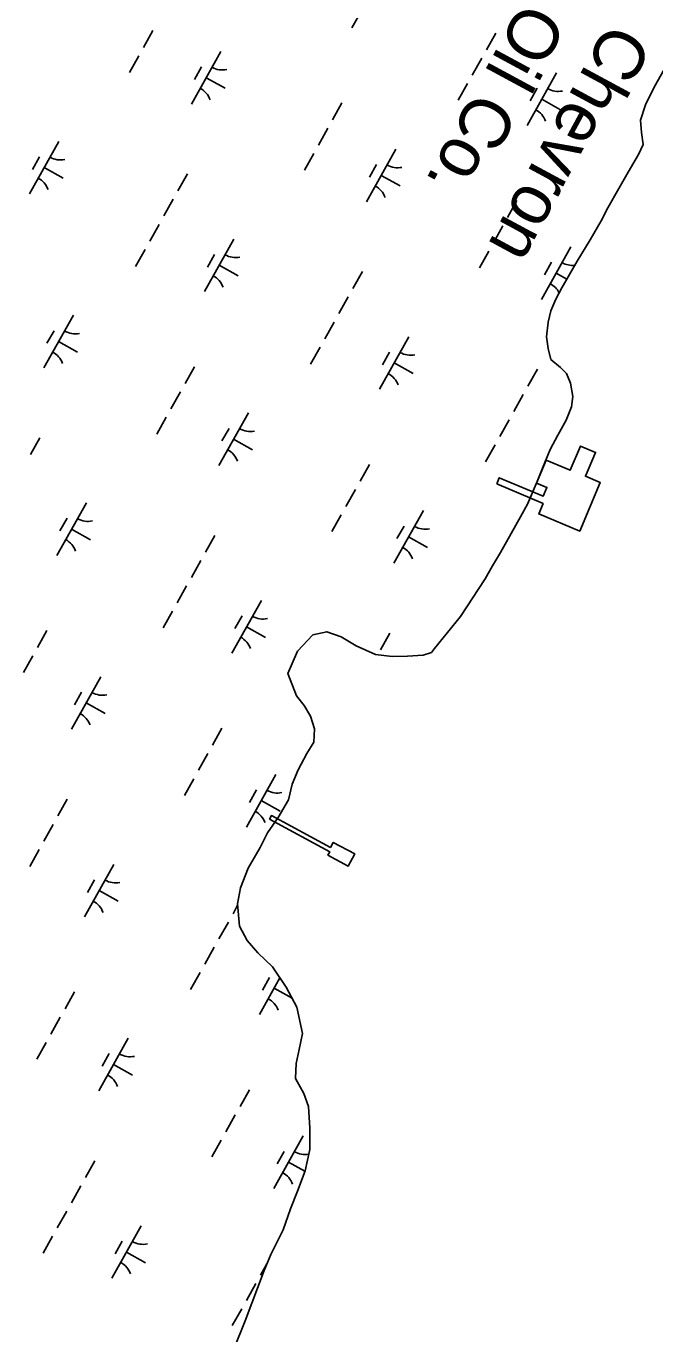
# Model space of a CAD drawing. Extents: x 3923531 to 3943530, y 207391 to 229799.
# Drawn here: x 3936304 to 3936825, y 216759 to 217845 of the extents above; entities that cross this region are included whole.
import ezdxf

# ---------------------------------------------------------------- set-up
doc = ezdxf.new("R2010")
doc.units = 0
for name, color, linetype in [('V-BLDG-IDEN', 7, 'Continuous'), ('V-CHAN-DOCK', 7, 'Continuous'), ('V-TOPO-SHOR', 7, 'Continuous'), ('V-WETL-SWMP', 7, 'Continuous')]:
    doc.layers.add(name, color=color, linetype=linetype)

msp = doc.modelspace()

# ---------------------------------------------------------------- linework, layer by layer
at = {"layer": 'V-CHAN-DOCK'}
for points in [[(3936694.1, 217465), (3936732.5, 217448.7), (3936728.9, 217440.2), (3936762.9, 217425.9), (3936780, 217466.2), (3936767.7, 217471.4), (3936776.1, 217491.2), (3936763.6, 217496.5), (3936755.1, 217476.4), (3936735.2, 217484.8), (3936727.1, 217465.8), (3936735.7, 217462.2), (3936732.6, 217454.8), (3936696.2, 217470.1)], [(3936505.5, 217186.6), (3936555.5, 217159.6), (3936554, 217156.8), (3936570.9, 217147.7), (3936576.3, 217157.7), (3936558.4, 217167.3), (3936556.1, 217163.1), (3936507.1, 217189.6)]]:
    msp.add_lwpolyline(points, close=True, dxfattribs=at)
at = {"layer": 'V-TOPO-SHOR'}
for points in [[(3936833.3, 217809.9), (3936824.8, 217794.6), (3936817.4, 217779.9), (3936813.3, 217767), (3936814.2, 217757), (3936815.5, 217746.9), (3936811.8, 217738.5), (3936803.1, 217723.9), (3936795.4, 217710.4), (3936786.4, 217694.3), (3936780.6, 217683.6), (3936771.6, 217667.8), (3936760.9, 217650.1), (3936748.1, 217627.9), (3936743, 217618.6), (3936739.1, 217608.7), (3936736.8, 217599.4), (3936735.5, 217587.2), (3936736.8, 217577.4), (3936739.1, 217568.4), (3936747, 217561.6), (3936751.9, 217556.7), (3936755.2, 217548.7), (3936757.3, 217537.7), (3936756, 217529.2)], [(3936756, 217529.2), (3936751.7, 217518.1), (3936744.8, 217505.4), (3936738.3, 217493.7), (3936732, 217478.2), (3936727.5, 217467.1), (3936719.7, 217448.2), (3936713.8, 217437.7), (3936706.1, 217424), (3936697.2, 217408), (3936690.7, 217396.9), (3936684.6, 217386.2), (3936664.1, 217354.9), (3936642.5, 217328.4), (3936639.9, 217325), (3936633.1, 217322.7), (3936620.1, 217322.1), (3936607.2, 217321.6), (3936593.6, 217323.5), (3936577.5, 217330.5), (3936565.1, 217338), (3936553.1, 217342.3), (3936541.4, 217339.6), (3936528.7, 217326.2), (3936520.7, 217307.7), (3936527.9, 217289.1), (3936534.4, 217281.1), (3936539.7, 217272.1), (3936542.9, 217261.7), (3936542.2, 217250.7), (3936536.6, 217241.2), (3936529.2, 217227.5), (3936524.3, 217215.6), (3936521.4, 217202.7), (3936512.7, 217188), (3936504, 217175.3), (3936497.7, 217163.2), (3936487.9, 217146), (3936481.4, 217129.7), (3936479, 217116.2), (3936480.6, 217097.8), (3936486.9, 217085.8), (3936496, 217075.5), (3936508, 217064.1), (3936519.4, 217047), (3936528.2, 217030.6), (3936532.9, 217008.6), (3936530.2, 216995.4), (3936527.7, 216983.7), (3936527.2, 216971.2), (3936534, 216958.9), (3936537.9, 216947.9), (3936539.1, 216930), (3936538.9, 216912.4), (3936535.2, 216894.5), (3936528.8, 216877.6), (3936523.1, 216863), (3936516.9, 216845.7), (3936506.7, 216825.2), (3936501, 216811.9), (3936485.4, 216770), (3936475.8, 216746)]]:
    msp.add_lwpolyline(points, dxfattribs=at)
at = {"layer": 'V-WETL-SWMP'}
for p, q in [((3936598.4, 217887.5), (3936574, 217843.9)), ((3936408.8, 217841.6), (3936401, 217827.6)), ((3936693.3, 217839.5), (3936685.5, 217825.6)), ((3936465.2, 217824.2), (3936440.8, 217780.5)), ((3936397.1, 217820.7), (3936389.3, 217806.7)), ((3936681.6, 217818.6), (3936673.8, 217804.6)), ((3936449.2, 217811.4), (3936443.3, 217800.9)), ((3936453, 217802.4), (3936468.7, 217793.6)), ((3936743.6, 217806.4), (3936719.2, 217762.7)), ((3936824.8, 217794.6), (3936833.3, 217809.9)), ((3936669.9, 217797.6), (3936662.1, 217783.7)), ((3936727.6, 217793.6), (3936721.7, 217783.1)), ((3936817.4, 217779.9), (3936824.8, 217794.6)), ((3936565.7, 217781.4), (3936557.9, 217767.5)), ((3936731.4, 217784.6), (3936747.1, 217775.8)), ((3936813.3, 217767), (3936817.4, 217779.9)), ((3936554, 217760.5), (3936546.2, 217746.5)), ((3936814.2, 217757), (3936813.3, 217767)), ((3936330.8, 217749.5), (3936306.4, 217705.9)), ((3936815.5, 217746.9), (3936814.2, 217757)), ((3936542.3, 217739.5), (3936534.5, 217725.6)), ((3936610.4, 217743.1), (3936586, 217699.4)), ((3936803.1, 217723.9), (3936811.8, 217738.5)), ((3936811.8, 217738.5), (3936815.5, 217746.9)), ((3936314.7, 217736.7), (3936308.9, 217726.2)), ((3936318.6, 217727.7), (3936334.3, 217718.9)), ((3936594.4, 217730.2), (3936588.5, 217719.8)), ((3936437.4, 217722.5), (3936429.6, 217708.5)), ((3936598.2, 217721.2), (3936613.9, 217712.5)), ((3936795.4, 217710.4), (3936803.1, 217723.9)), ((3936786.4, 217694.3), (3936795.4, 217710.4)), ((3936425.7, 217701.6), (3936417.9, 217687.6)), ((3936710.9, 217700.3), (3936703.1, 217686.3)), ((3936780.6, 217683.6), (3936786.4, 217694.3)), ((3936771.6, 217667.8), (3936780.6, 217683.6)), ((3936414, 217680.6), (3936406.2, 217666.6)), ((3936699.2, 217679.4), (3936691.4, 217665.4)), ((3936476, 217668.4), (3936451.6, 217624.8)), ((3936755.6, 217661.9), (3936731.2, 217618.3)), ((3936760.9, 217650.1), (3936771.6, 217667.8)), ((3936402.3, 217659.7), (3936394.5, 217645.7)), ((3936460, 217655.6), (3936454.1, 217645.1)), ((3936687.5, 217658.4), (3936679.7, 217644.4)), ((3936748.1, 217627.9), (3936760.9, 217650.1)), ((3936463.8, 217646.6), (3936479.5, 217637.8)), ((3936582.6, 217641.4), (3936574.8, 217627.4)), ((3936739.6, 217649.1), (3936733.7, 217638.6)), ((3936743.4, 217640.1), (3936752.2, 217635.2)), ((3936570.9, 217620.4), (3936563.1, 217606.5)), ((3936739.1, 217608.7), (3936743, 217618.6)), ((3936743, 217618.6), (3936748.1, 217627.9)), ((3936736.8, 217599.4), (3936739.1, 217608.7)), ((3936342.8, 217605.1), (3936318.4, 217561.5)), ((3936559.2, 217599.5), (3936551.4, 217585.5)), ((3936735.5, 217587.2), (3936736.8, 217599.4)), ((3936326.8, 217592.3), (3936320.9, 217581.8)), ((3936621.2, 217587.3), (3936596.8, 217543.6)), ((3936736.8, 217577.4), (3936735.5, 217587.2)), ((3936330.6, 217583.3), (3936346.3, 217574.5)), ((3936547.5, 217578.5), (3936539.7, 217564.6)), ((3936605.2, 217574.5), (3936599.3, 217564)), ((3936739.1, 217568.4), (3936736.8, 217577.4)), ((3936609, 217565.5), (3936624.7, 217556.7)), ((3936747, 217561.6), (3936739.1, 217568.4)), ((3936443.3, 217562.4), (3936435.5, 217548.4)), ((3936727.8, 217560.3), (3936720, 217546.3)), ((3936751.9, 217556.7), (3936747, 217561.6)), ((3936755.2, 217548.7), (3936751.9, 217556.7)), ((3936757.3, 217537.7), (3936755.2, 217548.7)), ((3936431.6, 217541.4), (3936423.8, 217527.4)), ((3936716.1, 217539.3), (3936708.3, 217525.3)), ((3936756, 217529.2), (3936757.3, 217537.7)), ((3936419.9, 217520.4), (3936412.1, 217506.5)), ((3936488, 217524), (3936463.6, 217480.3)), ((3936751.7, 217518.1), (3936756, 217529.2)), ((3936472, 217511.2), (3936466.1, 217500.7)), ((3936704.4, 217518.4), (3936696.6, 217504.4)), ((3936744.8, 217505.4), (3936751.7, 217518.1)), ((3936315, 217503.4), (3936307.2, 217489.5)), ((3936475.8, 217502.2), (3936491.5, 217493.4)), ((3936738.3, 217493.7), (3936744.8, 217505.4)), ((3936692.7, 217497.4), (3936684.9, 217483.4)), ((3936732, 217478.2), (3936738.3, 217493.7)), ((3936588.5, 217481.2), (3936580.7, 217467.3)), ((3936727.5, 217467.1), (3936732, 217478.2)), ((3936719.7, 217448.2), (3936727.5, 217467.1)), ((3936576.8, 217460.3), (3936569, 217446.3)), ((3936353.6, 217449.3), (3936329.2, 217405.7)), ((3936713.8, 217437.7), (3936719.7, 217448.2)), ((3936337.6, 217436.5), (3936331.7, 217426)), ((3936565.1, 217439.3), (3936557.3, 217425.4)), ((3936633.2, 217442.9), (3936608.8, 217399.2)), ((3936706.1, 217424), (3936713.8, 217437.7)), ((3936341.4, 217427.5), (3936357.1, 217418.7)), ((3936460.2, 217422.3), (3936452.4, 217408.3)), ((3936617.2, 217430), (3936611.3, 217419.6)), ((3936697.2, 217408), (3936706.1, 217424)), ((3936621, 217421), (3936636.7, 217412.3)), ((3936448.5, 217401.4), (3936440.7, 217387.4)), ((3936690.7, 217396.9), (3936697.2, 217408)), ((3936684.6, 217386.2), (3936690.7, 217396.9)), ((3936436.8, 217380.4), (3936429, 217366.4)), ((3936664.1, 217354.9), (3936684.6, 217386.2)), ((3936498.8, 217368.2), (3936474.4, 217324.6)), ((3936425.1, 217359.5), (3936417.3, 217345.5)), ((3936482.8, 217355.4), (3936476.9, 217344.9)), ((3936486.6, 217346.4), (3936502.3, 217337.6)), ((3936642.5, 217328.4), (3936664.1, 217354.9)), ((3936320.9, 217343.3), (3936313.1, 217329.3)), ((3936528.7, 217326.2), (3936541.4, 217339.6)), ((3936541.4, 217339.6), (3936553.1, 217342.3)), ((3936553.1, 217342.3), (3936565.1, 217338)), ((3936565.1, 217338), (3936577.5, 217330.5)), ((3936605.5, 217341.2), (3936597.6, 217327.2)), ((3936520.7, 217307.7), (3936528.7, 217326.2)), ((3936577.5, 217330.5), (3936593.6, 217323.5)), ((3936633.1, 217322.7), (3936639.9, 217325)), ((3936639.9, 217325), (3936642.5, 217328.4)), ((3936309.2, 217322.3), (3936301.4, 217308.3)), ((3936593.6, 217323.5), (3936607.2, 217321.6)), ((3936607.2, 217321.6), (3936620.1, 217322.1)), ((3936620.1, 217322.1), (3936633.1, 217322.7)), ((3936365.6, 217304.9), (3936341.2, 217261.3)), ((3936527.9, 217289.1), (3936520.7, 217307.7)), ((3936349.6, 217292.1), (3936343.7, 217281.6)), ((3936353.4, 217283.1), (3936369.1, 217274.3)), ((3936534.4, 217281.1), (3936527.9, 217289.1)), ((3936539.7, 217272.1), (3936534.4, 217281.1)), ((3936542.9, 217261.7), (3936539.7, 217272.1)), ((3936466.1, 217262.1), (3936458.3, 217248.2)), ((3936542.2, 217250.7), (3936542.9, 217261.7)), ((3936536.6, 217241.2), (3936542.2, 217250.7)), ((3936454.4, 217241.2), (3936446.6, 217227.2)), ((3936529.2, 217227.5), (3936536.6, 217241.2)), ((3936524.3, 217215.6), (3936529.2, 217227.5)), ((3936442.7, 217220.2), (3936434.9, 217206.3)), ((3936510.8, 217223.8), (3936486.4, 217180.1)), ((3936494.8, 217211), (3936488.9, 217200.5)), ((3936521.4, 217202.7), (3936524.3, 217215.6)), ((3936337.8, 217203.2), (3936330, 217189.3)), ((3936498.6, 217202), (3936514.3, 217193.2)), ((3936512.7, 217188), (3936521.4, 217202.7)), ((3936504, 217175.3), (3936512.7, 217188)), ((3936326.1, 217182.3), (3936318.3, 217168.3)), ((3936497.7, 217163.2), (3936504, 217175.3)), ((3936487.9, 217146), (3936497.7, 217163.2)), ((3936314.4, 217161.3), (3936306.6, 217147.4)), ((3936376.4, 217149.1), (3936352, 217105.5)), ((3936481.4, 217129.7), (3936487.9, 217146)), ((3936360.4, 217136.3), (3936354.5, 217125.8)), ((3936479, 217116.2), (3936481.4, 217129.7)), ((3936364.2, 217127.3), (3936379.9, 217118.5)), ((3936479.1, 217115.1), (3936475.3, 217108.1)), ((3936480.6, 217097.8), (3936479, 217116.2)), ((3936471.4, 217101.1), (3936463.5, 217087.2)), ((3936486.9, 217085.8), (3936480.6, 217097.8)), ((3936496, 217075.5), (3936486.9, 217085.8)), ((3936459.6, 217080.2), (3936451.8, 217066.2)), ((3936508, 217064.1), (3936496, 217075.5)), ((3936519.4, 217047), (3936508, 217064.1)), ((3936447.9, 217059.2), (3936440.1, 217045.3)), ((3936514.2, 217054.8), (3936497.2, 217024.4)), ((3936505.6, 217055.2), (3936499.8, 217044.7)), ((3936343.7, 217043.1), (3936335.9, 217029.1)), ((3936509.4, 217046.2), (3936524.3, 217037.9)), ((3936528.2, 217030.6), (3936519.4, 217047)), ((3936332, 217022.1), (3936324.2, 217008.1)), ((3936532.9, 217008.6), (3936528.2, 217030.6)), ((3936320.3, 217001.2), (3936312.5, 216987.2)), ((3936388.4, 217004.7), (3936364, 216961)), ((3936530.2, 216995.4), (3936532.9, 217008.6)), ((3936372.4, 216991.9), (3936366.6, 216981.4)), ((3936527.7, 216983.7), (3936530.2, 216995.4)), ((3936376.2, 216982.9), (3936391.9, 216974.1)), ((3936527.2, 216971.2), (3936527.7, 216983.7)), ((3936534, 216958.9), (3936527.2, 216971.2)), ((3936488.9, 216961.9), (3936481.1, 216948)), ((3936537.9, 216947.9), (3936534, 216958.9)), ((3936539.1, 216930), (3936537.9, 216947.9)), ((3936477.2, 216941), (3936469.4, 216927)), ((3936533.6, 216923.6), (3936509.2, 216879.9)), ((3936538.9, 216912.4), (3936539.1, 216930)), ((3936465.5, 216920), (3936457.7, 216906.1)), ((3936535.2, 216894.5), (3936538.9, 216912.4)), ((3936360.7, 216903), (3936352.9, 216889)), ((3936517.6, 216910.7), (3936511.8, 216900.3)), ((3936521.4, 216901.7), (3936535, 216894.2)), ((3936528.8, 216877.6), (3936535.2, 216894.5)), ((3936349, 216882.1), (3936341.2, 216868.1)), ((3936523.1, 216863), (3936528.8, 216877.6)), ((3936337.3, 216861.1), (3936329.5, 216847.1)), ((3936516.9, 216845.7), (3936523.1, 216863)), ((3936399.2, 216848.9), (3936374.8, 216805.3)), ((3936325.6, 216840.2), (3936317.7, 216826.2)), ((3936383.2, 216836.1), (3936377.4, 216825.6)), ((3936506.7, 216825.2), (3936516.9, 216845.7)), ((3936387, 216827.1), (3936402.7, 216818.3)), ((3936501, 216811.9), (3936506.7, 216825.2)), ((3936503.3, 216817.3), (3936498.1, 216807.9)), ((3936485.4, 216770), (3936501, 216811.9)), ((3936494.2, 216800.9), (3936486.4, 216787)), ((3936482.5, 216780), (3936474.7, 216766)), ((3936475.8, 216746), (3936485.4, 216770))]:
    msp.add_line(p, q, dxfattribs=at)
for centre, start, end in [((3936466.6, 217826.4), 240.0381, 281.5817), ((3936439.7, 217778.1), 20.0381, 61.5817), ((3936745.1, 217808.6), 240.0381, 281.5817), ((3936718.1, 217760.3), 20.0381, 61.5817), ((3936332.2, 217751.7), 240.0381, 281.5817), ((3936611.9, 217745.2), 240.0381, 281.5817), ((3936305.3, 217703.5), 20.0381, 61.5817), ((3936584.9, 217697), 20.0381, 61.5817), ((3936477.5, 217670.6), 240.0381, 281.5817), ((3936757.1, 217664.1), 240.0381, 275.7127), ((3936450.5, 217622.4), 20.0381, 61.5817), ((3936730.1, 217615.9), 26.8458, 61.5817), ((3936344.3, 217607.3), 240.0381, 281.5817), ((3936317.3, 217559.1), 20.0381, 61.5817), ((3936622.7, 217589.5), 240.0381, 281.5817), ((3936595.7, 217541.2), 20.0381, 61.5817), ((3936489.5, 217526.2), 240.0381, 281.5817), ((3936462.5, 217477.9), 20.0381, 61.5817), ((3936355.1, 217451.5), 240.0381, 281.5817), ((3936634.7, 217445), 240.0381, 281.5817), ((3936328.1, 217403.3), 20.0381, 61.5817), ((3936607.7, 217396.8), 20.0381, 61.5817), ((3936500.3, 217370.4), 240.0381, 281.5817), ((3936473.3, 217322.2), 20.0381, 61.5817), ((3936367.1, 217307.1), 240.0381, 281.5817), ((3936340.1, 217258.8), 20.0381, 61.5817), ((3936512.3, 217225.9), 240.0381, 281.5817), ((3936485.3, 217177.7), 20.0381, 61.5817), ((3936377.9, 217151.3), 240.0381, 281.5817), ((3936350.9, 217103.1), 20.0381, 61.5817), ((3936496.2, 217022), 20.0381, 61.5817), ((3936389.9, 217006.9), 240.0381, 281.5817), ((3936363, 216958.6), 20.0381, 61.5817), ((3936535.1, 216925.7), 240.0381, 279.6917), ((3936508.2, 216877.5), 20.0381, 61.5817), ((3936400.7, 216851.1), 240.0381, 281.5817), ((3936373.8, 216802.9), 20.0381, 61.5817)]:
    msp.add_arc(centre, 17.6, start, end, dxfattribs=at)

# ---------------------------------------------------------------- texts
at = {"layer": 'V-BLDG-IDEN'}
for s, p in [('Oil Co.', (3936716, 217867.4)), ('Chevron', (3936787.2, 217850.1))]:
    msp.add_text(s, height=42, rotation=241.5894, dxfattribs=at).set_placement(p)

doc.saveas('drawing.dxf')
